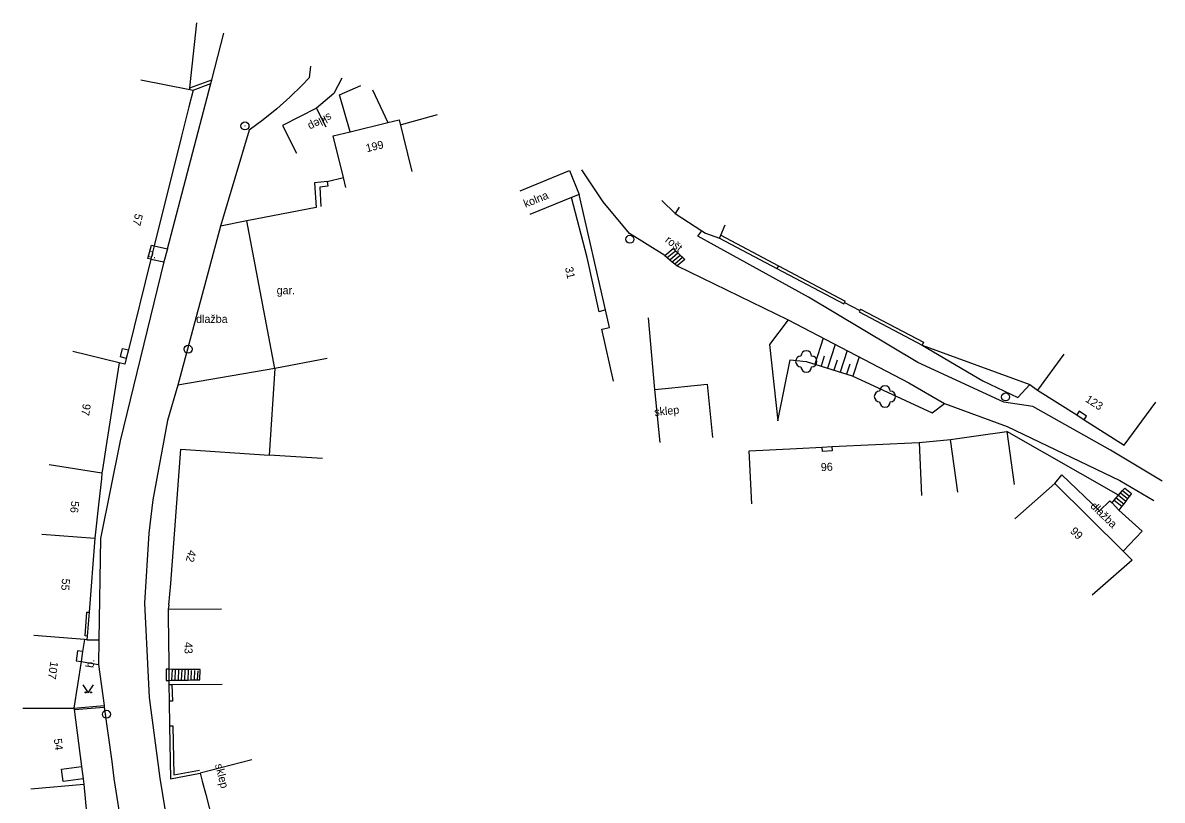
# Model space of a CAD drawing. Extents: x -582162 to -561283, y -1187583 to -1183539.
# Drawn here: x -571099.5 to -570992.7, y -1184145.5 to -1184072.6 of the extents above; entities that cross this region are included whole.
import ezdxf

# ---------------------------------------------------------------- set-up
doc = ezdxf.new("R2010")
doc.units = 0
for name, color, linetype in [('Vrstva 1', 7, 'Continuous'), ('Vrstva 10', 7, 'Continuous'), ('Vrstva 11', 7, 'Continuous'), ('Vrstva 12', 7, 'Continuous'), ('Vrstva 14', 7, 'Continuous'), ('Vrstva 3', 7, 'Continuous'), ('Vrstva 4', 7, 'Continuous'), ('Vrstva 5', 7, 'Continuous'), ('Vrstva 6', 7, 'Continuous'), ('Vrstva 9', 7, 'Continuous')]:
    doc.layers.add(name, color=color, linetype=linetype)

# ---------------------------------------------------------------- blocks, each defined once
blk = doc.blocks.new('1.079')
at = {"layer": 'Vrstva 1'}
for radius in [0.75, 0.001]:
    blk.add_circle((0, -0.001), radius, dxfattribs=at)
blk = doc.blocks.new('3.130')
at = {"layer": 'Vrstva 1'}
blk.add_circle((0, 0), 0.001, dxfattribs=at)
for centre, start, end in [((-1, 0), 90, 270), ((0, 1), 0, 180), ((1, 0), 270, 90), ((0, -1), 180, 360)]:
    blk.add_arc(centre, 1, start, end, dxfattribs=at)
blk = doc.blocks.new('3.140')
at = {"layer": 'Vrstva 1'}
blk.add_lwpolyline([(-1, 1.5), (0, 0), (1, 1.5)], dxfattribs=at)
for centre in [(-0.5, 0.1), (0.5, 0.1)]:
    blk.add_circle(centre, 0.1, dxfattribs=at)

msp = doc.modelspace()

# ---------------------------------------------------------------- linework, layer by layer
at = {"layer": 'Vrstva 10'}
for points in [[(-571081.79, -1184077.94), (-571080.66, -1184073.55)], [(-571072.53, -1184076.66), (-571072.65, -1184077.74), (-571073.3, -1184078.43), (-571074.46, -1184079.58), (-571075.69, -1184080.67), (-571076.96, -1184081.7), (-571078.28, -1184082.67)], [(-571085.94, -1184093.78), (-571081.88, -1184078.29)], [(-571081.88, -1184078.29), (-571081.79, -1184077.94)], [(-571068.82, -1184082.8), (-571069.83, -1184079.34), (-571067.83, -1184078.46)], [(-571066.71, -1184078.89), (-571065.3, -1184081.94)], [(-571078.28, -1184082.67), (-571080.98, -1184091.65), (-571084.95, -1184106.57), (-571085.92, -1184109.89)], [(-571039.33, -1184094.41), (-571042.65, -1184092.35), (-571045.12, -1184089.38), (-571047.1, -1184086.39)], [(-571044.9, -1184099.5), (-571047.36, -1184088.68)], [(-571078.51, -1184091.16), (-571080.98, -1184091.65)], [(-570992.73, -1184115.55), (-570997.58, -1184112.65), (-571004.85, -1184108.55), (-571007.56, -1184108.16), (-571015.64, -1184104.43), (-571025.86, -1184098.33), (-571036.24, -1184092.61), (-571035.86, -1184092.1)], [(-571087.17, -1184093.5), (-571085.94, -1184093.78)], [(-571085.94, -1184093.78), (-571086.29, -1184095.01)], [(-571039.33, -1184094.41), (-571038.56, -1184093.76), (-571038.34, -1184093.97)], [(-571039.1, -1184094.61), (-571038.34, -1184093.97)], [(-571038.87, -1184094.81), (-571038.12, -1184094.17)], [(-571038.64, -1184095), (-571037.9, -1184094.37)], [(-571038.34, -1184093.97), (-571038.12, -1184094.17)], [(-571038.12, -1184094.17), (-571037.9, -1184094.37)], [(-571037.9, -1184094.37), (-571037.67, -1184094.58)], [(-571086.29, -1184095.01), (-571090.36, -1184111.79), (-571092.21, -1184120.95), (-571092.36, -1184130.43)], [(-571087.48, -1184094.75), (-571086.29, -1184095.01)], [(-571039.33, -1184094.41), (-571039.1, -1184094.61)], [(-571039.1, -1184094.61), (-571038.87, -1184094.81)], [(-571038.87, -1184094.81), (-571038.64, -1184095)], [(-571038.64, -1184095), (-571038.4, -1184095.2)], [(-571038.4, -1184095.2), (-571037.67, -1184094.58)], [(-571038.4, -1184095.2), (-571038.17, -1184095.39)], [(-571037.67, -1184094.58), (-571037.45, -1184094.78), (-571038.17, -1184095.39)], [(-571038.17, -1184095.39), (-571027.79, -1184100.43), (-571016.47, -1184106.35), (-571013.12, -1184108.28), (-571007.27, -1184110.45), (-570996.71, -1184115.5), (-570993.5, -1184117.39)], [(-571075.87, -1184105.01), (-571084.95, -1184106.57)], [(-571085.92, -1184109.89), (-571087.29, -1184117.32), (-571087.67, -1184120.44), (-571088.1, -1184127), (-571087.65, -1184135.85), (-571086.64, -1184143.41), (-571085.18, -1184152.42)], [(-571002.79, -1184115.78), (-571002.13, -1184114.96), (-570998.62, -1184118.36), (-570997.64, -1184117.4), (-570997.43, -1184117.61)], [(-570996.84, -1184116.88), (-570996.64, -1184116.66)], [(-570996.64, -1184116.66), (-570996.44, -1184116.44)], [(-570996.64, -1184116.66), (-570995.97, -1184117.2)], [(-570996.44, -1184116.44), (-570996.24, -1184116.22), (-570995.61, -1184116.72), (-570995.79, -1184116.96)], [(-570996.44, -1184116.44), (-570995.79, -1184116.96)], [(-570997.43, -1184117.61), (-570997.22, -1184117.35)], [(-570997.43, -1184117.61), (-570996.78, -1184118.29)], [(-570997.22, -1184117.35), (-570997.04, -1184117.12)], [(-570997.22, -1184117.35), (-570996.5, -1184117.92)], [(-570997.04, -1184117.12), (-570996.84, -1184116.88)], [(-570997.04, -1184117.12), (-570996.32, -1184117.68)], [(-570996.84, -1184116.88), (-570996.15, -1184117.44)], [(-570996.32, -1184117.68), (-570996.5, -1184117.92)], [(-570996.15, -1184117.44), (-570996.32, -1184117.68)], [(-570995.97, -1184117.2), (-570996.15, -1184117.44)], [(-570995.79, -1184116.96), (-570995.97, -1184117.2)], [(-570996.5, -1184117.92), (-570996.78, -1184118.29)], [(-570996.78, -1184118.29), (-570994.62, -1184120.26), (-570996.38, -1184122.12)], [(-571093.48, -1184130.43), (-571092.36, -1184130.43)], [(-571092.36, -1184130.43), (-571092.4, -1184132.76)], [(-571094.03, -1184132.48), (-571092.4, -1184132.76)], [(-571092.4, -1184132.76), (-571091.87, -1184136.6)], [(-571085.82, -1184133.19), (-571086.06, -1184133.18), (-571086.07, -1184134.25), (-571085.81, -1184134.26)], [(-571091.87, -1184136.6), (-571091.85, -1184136.74)], [(-571091.85, -1184136.74), (-571091.16, -1184141.83), (-571090.97, -1184143.44), (-571090.19, -1184148.39)]]:
    msp.add_lwpolyline(points, dxfattribs=at)
at = {"layer": 'Vrstva 12'}
for points in [[(-571024.51, -1184102.15), (-571025.28, -1184104.6)], [(-571023.38, -1184102.74), (-571024.09, -1184104.98)], [(-571024.39, -1184103.84), (-571024.69, -1184104.79)], [(-571022.26, -1184103.32), (-571022.9, -1184105.35)], [(-571021.13, -1184103.91), (-571021.71, -1184105.73)], [(-571023.19, -1184104.22), (-571023.5, -1184105.16)], [(-571022, -1184104.59), (-571022.3, -1184105.54)]]:
    msp.add_lwpolyline(points, dxfattribs=at)
at = {"layer": 'Vrstva 4'}
for points in [[(-571083.83, -1184078.69), (-571083.17, -1184072.59)], [(-571088.44, -1184077.94), (-571083.85, -1184078.84)], [(-571083.54, -1184078.9), (-571083.93, -1184080.48)], [(-571083.85, -1184078.84), (-571083.83, -1184078.69)], [(-571083.85, -1184078.84), (-571083.54, -1184078.9)], [(-571071.07, -1184082.39), (-571071.98, -1184080.61), (-571075.17, -1184082.23), (-571073.85, -1184084.83)], [(-571068.82, -1184082.8), (-571065.3, -1184081.94)], [(-571065.3, -1184081.94), (-571064.23, -1184081.68), (-571063.05, -1184086.54)], [(-571084.61, -1184083.21), (-571087.17, -1184093.5)], [(-571069.45, -1184087.09), (-571070.4, -1184083.18), (-571068.82, -1184082.8)], [(-571052.9, -1184088.34), (-571048.27, -1184086.44), (-571047.36, -1184088.68)], [(-571069.22, -1184088.04), (-571069.45, -1184087.09)], [(-571048.08, -1184088.97), (-571051.98, -1184090.57)], [(-571047.36, -1184088.68), (-571048.08, -1184088.97)], [(-571044.9, -1184099.5), (-571045.47, -1184099.7), (-571046.6, -1184094.59), (-571048.08, -1184088.97)], [(-571071.99, -1184089.91), (-571078.51, -1184091.16)], [(-571039.61, -1184089.26), (-571038.36, -1184090.47)], [(-571037.98, -1184089.88), (-571038.36, -1184090.47)], [(-571075.87, -1184105.01), (-571078.51, -1184091.16)], [(-571035.86, -1184092.1), (-571035.52, -1184092.32), (-571034.22, -1184092.77)], [(-571034.1, -1184092.5), (-571033.69, -1184091.52)], [(-571034.22, -1184092.77), (-571034.1, -1184092.5)], [(-571087.17, -1184093.5), (-571087.48, -1184094.75)], [(-571087.48, -1184094.75), (-571089.6, -1184103.26)], [(-571044.14, -1184106.2), (-571045.23, -1184101.32), (-571044.53, -1184101.16), (-571044.9, -1184099.5)], [(-571090.46, -1184104.48), (-571094.79, -1184103.4)], [(-571089.6, -1184103.26), (-571089.8, -1184104.05)], [(-571001.95, -1184103.67), (-571004.43, -1184107.02)], [(-571090.46, -1184104.48), (-571091.61, -1184111.83)], [(-571089.8, -1184104.05), (-571089.94, -1184104.61), (-571090.46, -1184104.48)], [(-571040.26, -1184106.97), (-571038.67, -1184106.81)], [(-571039.76, -1184111.94), (-571040.26, -1184106.97)], [(-571037.5, -1184106.69), (-571035.38, -1184106.48), (-571034.88, -1184111.46)], [(-571004.43, -1184107.02), (-571000.74, -1184109.36)], [(-571000.05, -1184109.8), (-570996.31, -1184112.18), (-570993.34, -1184108.16)], [(-571000.74, -1184109.36), (-571000.05, -1184109.8)], [(-571012.57, -1184111.66), (-571009.3, -1184111.2)], [(-571008.16, -1184111.04), (-571007.28, -1184110.92)], [(-571007.28, -1184110.92), (-571006.59, -1184115.88)], [(-571031.18, -1184117.7), (-571031.42, -1184112.71), (-571026.99, -1184112.49)], [(-571026.99, -1184112.49), (-571024.58, -1184112.37)], [(-571024.58, -1184112.37), (-571023.68, -1184112.33)], [(-571023.68, -1184112.33), (-571015.51, -1184111.93)], [(-571015.51, -1184111.93), (-571015.27, -1184116.92)], [(-571011.89, -1184116.61), (-571012.57, -1184111.66)], [(-571085.63, -1184125.15), (-571084.67, -1184112.55), (-571076.39, -1184113.12)], [(-571097.01, -1184114), (-571092.07, -1184114.77)], [(-571092.02, -1184114.47), (-571092.07, -1184114.77)], [(-571092.07, -1184114.77), (-571092.13, -1184115.36)], [(-571006.55, -1184119.08), (-571002.79, -1184115.78)], [(-571002.79, -1184115.78), (-570996.38, -1184122.12)], [(-571092.36, -1184117.51), (-571092.73, -1184120.91)], [(-571097.72, -1184120.52), (-571092.73, -1184120.91)], [(-571092.73, -1184120.91), (-571093.27, -1184127.85)], [(-570996.38, -1184122.12), (-570995.54, -1184122.96), (-570999.3, -1184126.26)], [(-571085.8, -1184127.16), (-571085.87, -1184127.61)], [(-571093.27, -1184127.85), (-571093.45, -1184130.09)], [(-571080.87, -1184127.56), (-571085.87, -1184127.61)], [(-571085.87, -1184127.61), (-571085.86, -1184128.75)], [(-571093.71, -1184130.41), (-571098.46, -1184130.04)], [(-571093.71, -1184130.41), (-571093.88, -1184131.54)], [(-571093.48, -1184130.43), (-571093.71, -1184130.41)], [(-571093.45, -1184130.09), (-571093.48, -1184130.43)], [(-571085.85, -1184129.9), (-571085.82, -1184133.19)], [(-571093.88, -1184131.54), (-571094.03, -1184132.48)], [(-571094.03, -1184132.48), (-571094.71, -1184136.83)], [(-571085.82, -1184133.19), (-571085.81, -1184134.26)], [(-571085.81, -1184134.26), (-571085.81, -1184134.64)], [(-571085.81, -1184134.64), (-571085.51, -1184134.64)], [(-571085.51, -1184134.64), (-571080.81, -1184134.59)], [(-571099.49, -1184136.86), (-571094.71, -1184136.83)], [(-571094.71, -1184136.83), (-571094.69, -1184136.98)], [(-571094.69, -1184136.98), (-571093.98, -1184142.32)], [(-571093.98, -1184142.32), (-571093.83, -1184143.48)], [(-571078.03, -1184141.7), (-571082.87, -1184142.94)], [(-571093.83, -1184143.48), (-571093.77, -1184143.97)], [(-571082.87, -1184142.94), (-571082.68, -1184143.68)], [(-571098.75, -1184144.42), (-571093.77, -1184143.97)], [(-571093.77, -1184143.97), (-571093.31, -1184149)], [(-571082.35, -1184144.95), (-571081.69, -1184147.51)]]:
    msp.add_lwpolyline(points, dxfattribs=at)
at = {"layer": 'Vrstva 5'}
for points in [[(-571070.96, -1184104.07), (-571075.87, -1184105.01)], [(-571071.4, -1184113.44), (-571076.39, -1184113.12)]]:
    msp.add_lwpolyline(points, dxfattribs=at)
at = {"layer": 'Vrstva 9'}
for points in [[(-571083.83, -1184078.69), (-571081.79, -1184077.94)], [(-571083.54, -1184078.9), (-571081.88, -1184078.29)], [(-571069.61, -1184077.78), (-571070.35, -1184079.21), (-571071.98, -1184080.61)], [(-571083.93, -1184080.48), (-571084.61, -1184083.21)], [(-571060.65, -1184081.21), (-571064.05, -1184082.15)], [(-571070.97, -1184087.46), (-571072.15, -1184087.6), (-571071.99, -1184089.91)], [(-571070.91, -1184087.91), (-571071.67, -1184087.99), (-571071.55, -1184089.83)], [(-571070.97, -1184087.46), (-571069.45, -1184087.09)], [(-571070.97, -1184087.46), (-571070.91, -1184087.91)], [(-571038.36, -1184090.47), (-571035.86, -1184092.1)], [(-571034.22, -1184092.77), (-571028.83, -1184095.64)], [(-571034.1, -1184092.5), (-571028.69, -1184095.37)], [(-571087.48, -1184094.75), (-571087.76, -1184094.68), (-571087.44, -1184093.43), (-571087.17, -1184093.5)], [(-571028.69, -1184095.37), (-571028.83, -1184095.64)], [(-571028.69, -1184095.37), (-571022.43, -1184098.68)], [(-571028.83, -1184095.64), (-571022.57, -1184098.95), (-571022.5, -1184098.82)], [(-571022.5, -1184098.82), (-571022.43, -1184098.68)], [(-571022.5, -1184098.82), (-571021.06, -1184099.57)], [(-571021.06, -1184099.57), (-571021.13, -1184099.7), (-571015.23, -1184102.8)], [(-571020.99, -1184099.43), (-571021.06, -1184099.57)], [(-571020.99, -1184099.43), (-571015.09, -1184102.54)], [(-571040.26, -1184106.97), (-571040.85, -1184100.26)], [(-571027.79, -1184100.43), (-571029.53, -1184102.74), (-571028.75, -1184109.9), (-571027.58, -1184104.18), (-571026.08, -1184104.34), (-571021.79, -1184105.7), (-571014.29, -1184109.17), (-571013.12, -1184108.28)], [(-571015.09, -1184102.54), (-571015.23, -1184102.8)], [(-571015.23, -1184102.8), (-571005.14, -1184106.51)], [(-571015.23, -1184102.8), (-571009.55, -1184106.16), (-571006.25, -1184107.72), (-571005.14, -1184106.51)], [(-571089.8, -1184104.05), (-571090.35, -1184103.92), (-571090.15, -1184103.12), (-571089.6, -1184103.26)], [(-571075.87, -1184105.01), (-571076.39, -1184113.12)], [(-571038.67, -1184106.81), (-571037.5, -1184106.69)], [(-571005.14, -1184106.51), (-571004.43, -1184107.02)], [(-571000.05, -1184109.8), (-570999.83, -1184109.46), (-571000.51, -1184109), (-571000.74, -1184109.36)], [(-571009.3, -1184111.2), (-571008.16, -1184111.04)], [(-570996.84, -1184116.88), (-571007.28, -1184110.92)], [(-571091.61, -1184111.83), (-571092.02, -1184114.47)], [(-571023.68, -1184112.33), (-571023.66, -1184112.73), (-571024.56, -1184112.77), (-571024.58, -1184112.37)], [(-571015.51, -1184111.93), (-571012.57, -1184111.66)], [(-571092.13, -1184115.36), (-571092.36, -1184117.51)], [(-571085.8, -1184127.16), (-571085.63, -1184125.15)], [(-571093.45, -1184130.09), (-571093.65, -1184130.07), (-571093.48, -1184127.84), (-571093.27, -1184127.85)], [(-571085.86, -1184128.75), (-571085.85, -1184129.9)], [(-571093.88, -1184131.54), (-571094.35, -1184131.46), (-571094.49, -1184132.4), (-571094.03, -1184132.48)], [(-571085.47, -1184133.21), (-571085.82, -1184133.19)], [(-571085.51, -1184134.22), (-571085.47, -1184133.21)], [(-571085.17, -1184133.21), (-571085.47, -1184133.21)], [(-571085.21, -1184134.22), (-571085.17, -1184133.21)], [(-571084.87, -1184133.21), (-571085.17, -1184133.21)], [(-571084.91, -1184134.22), (-571084.87, -1184133.21)], [(-571084.57, -1184133.21), (-571084.87, -1184133.21)], [(-571084.61, -1184134.22), (-571084.57, -1184133.21)], [(-571083.11, -1184134.19), (-571082.91, -1184134.19), (-571082.87, -1184133.21), (-571084.57, -1184133.21)], [(-571084.31, -1184134.21), (-571084.27, -1184133.27)], [(-571084.01, -1184134.21), (-571083.97, -1184133.29)], [(-571083.71, -1184134.2), (-571083.67, -1184133.3)], [(-571083.41, -1184134.2), (-571083.37, -1184133.32)], [(-571083.11, -1184134.19), (-571083.07, -1184133.33)], [(-571085.81, -1184134.26), (-571085.51, -1184134.22)], [(-571085.81, -1184134.64), (-571085.76, -1184136.19)], [(-571085.51, -1184134.22), (-571085.21, -1184134.22)], [(-571085.51, -1184134.64), (-571085.46, -1184136.18)], [(-571085.21, -1184134.22), (-571084.91, -1184134.22)], [(-571084.91, -1184134.22), (-571084.61, -1184134.22)], [(-571084.61, -1184134.22), (-571084.31, -1184134.21)], [(-571084.31, -1184134.21), (-571084.01, -1184134.21)], [(-571084.01, -1184134.21), (-571083.71, -1184134.2)], [(-571083.71, -1184134.2), (-571083.41, -1184134.2)], [(-571083.41, -1184134.2), (-571083.11, -1184134.19)], [(-571094.71, -1184136.83), (-571091.87, -1184136.6)], [(-571094.69, -1184136.98), (-571091.85, -1184136.74)], [(-571085.46, -1184136.18), (-571085.76, -1184136.19)], [(-571085.76, -1184136.19), (-571085.74, -1184138.51)], [(-571085.74, -1184138.51), (-571085.65, -1184143.46), (-571082.87, -1184142.94)], [(-571085.74, -1184138.51), (-571085.44, -1184138.51)], [(-571085.44, -1184138.51), (-571085.35, -1184143.1), (-571082.92, -1184142.65)], [(-571093.83, -1184143.48), (-571095.71, -1184143.73), (-571095.87, -1184142.57), (-571093.98, -1184142.32)], [(-571082.68, -1184143.68), (-571082.35, -1184144.95)]]:
    msp.add_lwpolyline(points, dxfattribs=at)

# ---------------------------------------------------------------- block references
at = {"layer": 'Vrstva 1', "xscale": 0.5, "yscale": 0.5}
for p in [(-571078.67, -1184082.26), (-571042.61, -1184092.89), (-571084, -1184103.19), (-571007.4, -1184107.67), (-571091.65, -1184137.42)]:
    msp.add_blockref('1.079', p, dxfattribs=at)
at = {"layer": 'Vrstva 11', "xscale": 0.5, "yscale": 0.5}
for p in [(-571026.08, -1184104.34), (-571018.71, -1184107.63)]:
    msp.add_blockref('3.130', p, dxfattribs=at)
at = {"layer": 'Vrstva 3', "xscale": 0.5, "yscale": 0.5}
msp.add_blockref('3.140', (-571093.35, -1184135.42), dxfattribs=at)

# ---------------------------------------------------------------- texts
at = {"layer": 'Vrstva 14'}
for s, rotation, p in [(' sklep ', 206.98, (-571070.51, -1184080.9)), (' kolna', 22.297, (-571052.64, -1184090.05)), ('rošt', 322.078, (-571039.37, -1184093.08)), (' b.', 347.037, (-571088.12, -1184094.45)), (' gar. ', 0.285, (-571075.98, -1184098.05)), (' dlažba', 359.928, (-571083.53, -1184100.73)), (' sklep ', 5.711, (-571040.56, -1184109.49)), (' dlažba', 315.895, (-570999.72, -1184117.77)), (' b.', 81.715, (-571092.92, -1184133.38)), (' sklep ', 284.437, (-571081.56, -1184141.88))]:
    msp.add_text(s, height=0.75, rotation=rotation, dxfattribs=at).set_placement(p)
at = {"layer": 'Vrstva 6'}
for s, rotation, p in [('199', 13.68, (-571067.25, -1184084.73)), ('57', 256.006, (-571088.95, -1184090.43)), ('31', 282.53, (-571048.69, -1184095.56)), ('123', 327.593, (-571000, -1184108.06)), ('97', 261.095, (-571093.85, -1184108.26)), ('96', 2.803, (-571024.7, -1184114.63)), ('56', 263.819, (-571094.94, -1184117.39)), ('99', 315.298, (-571001.41, -1184120.32)), ('42', 255.441, (-571083.94, -1184121.96)), ('55', 265.534, (-571095.81, -1184124.67)), ('43', 270.522, (-571084.34, -1184130.64)), ('107', 261.136, (-571096.89, -1184132.42)), ('54', 277.514, (-571096.59, -1184139.73))]:
    msp.add_text(s, height=0.75, rotation=rotation, dxfattribs=at).set_placement(p)

doc.saveas('drawing.dxf')
